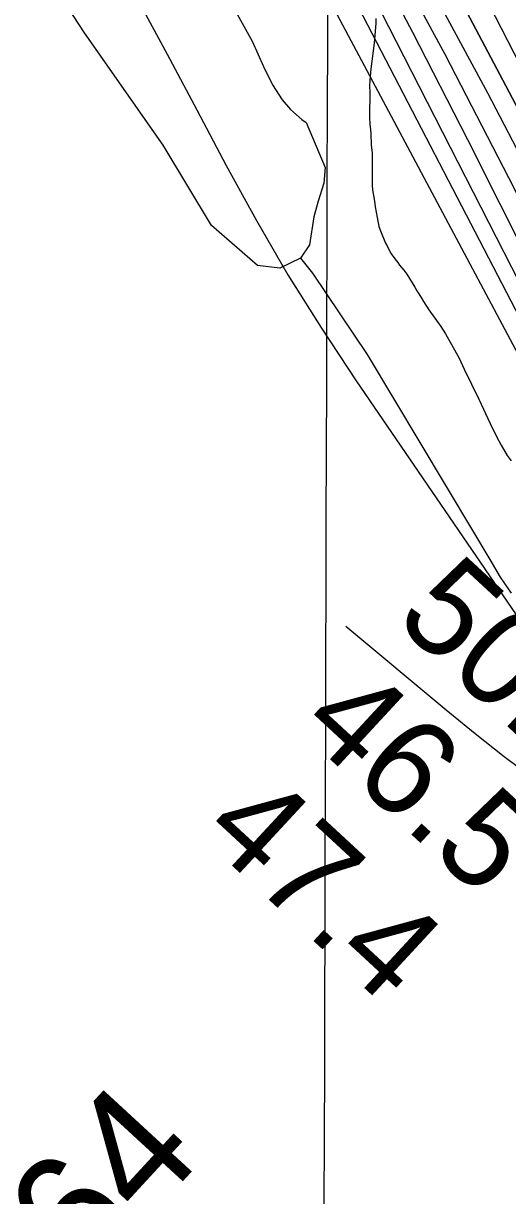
# Model space of a CAD drawing. Extents: x 3161665 to 3199565, y 885729 to 911164.
# Drawn here: x 3176165 to 3176500, y 906896 to 907706 of the extents above; entities that cross this region are included whole.
import ezdxf

# ---------------------------------------------------------------- set-up
doc = ezdxf.new("R2010")
doc.units = 0
for name, color, linetype in [('V-GRID-MAJR', 7, 'Continuous'), ('V-LEVE-TOET', 7, 'Continuous'), ('V-RIVR-RANG', 7, 'Continuous'), ('V-RIVR-RANG-IDEN', 7, 'Continuous'), ('V-ROAD-CNTR', 7, 'Continuous'), ('V-SITE-VEGE', 7, 'Continuous'), ('V-TOPO-DPTH', 7, 'Continuous'), ('V-TOPO-MAJR', 7, 'Continuous'), ('V-TOPO-MINR', 7, 'Continuous'), ('V-TOPO-WATR', 7, 'Continuous')]:
    doc.layers.add(name, color=color, linetype=linetype)

msp = doc.modelspace()

# ---------------------------------------------------------------- linework, layer by layer
at = {"layer": 'V-GRID-MAJR'}
msp.add_spline([(3176327.96, 891166.6), (3176345.58, 897226.3), (3176363.22, 903289.08), (3176380.86, 909351.9), (3176380.87, 909354.94)], degree=3, dxfattribs=at)
at = {"layer": 'V-LEVE-TOET'}
for points in [[(3176356.93, 907543.87), (3176342.53, 907536.97), (3176327.17, 907538.65), (3176295.19, 907566.37), (3176261.97, 907621.83), (3176207.52, 907699.57), (3176076.33, 907900.27), (3175980.43, 908061.06), (3175902.81, 908200.87)], [(3176295.99, 907743.41), (3176323.35, 907693.91), (3176331.23, 907676.31), (3176337.55, 907663.7), (3176344.28, 907653.28), (3176349.83, 907646.47), (3176357.77, 907639.64), (3176360.75, 907637.63), (3176373.95, 907606.42), (3176373.09, 907595.65), (3176369.03, 907583.3), (3176366.18, 907572.34), (3176363.08, 907553), (3176356.93, 907543.87)]]:
    msp.add_lwpolyline(points, dxfattribs=at)
at = {"layer": 'V-ROAD-CNTR'}
msp.add_lwpolyline([(3176356.93, 907543.87), (3176365.16, 907533.33), (3176402.96, 907477.24), (3176475.73, 907355.5), (3176487.79, 907335.48), (3176494.9, 907323.26), (3176502.63, 907312.24)], dxfattribs=at)
at = {"layer": 'V-SITE-VEGE'}
for p, q in [((3176408.97, 907709.4), (3176408.95, 907706.06)), ((3176408.95, 907706.06), (3176407.9, 907692.54)), ((3176407.9, 907692.54), (3176405.45, 907674.71)), ((3176405.45, 907674.71), (3176404.81, 907666.87)), ((3176404.81, 907666.87), (3176404.59, 907662.17)), ((3176404.59, 907662.17), (3176404.77, 907659.03)), ((3176404.77, 907659.03), (3176404.67, 907641.38)), ((3176404.67, 907641.38), (3176404.84, 907636.28)), ((3176404.84, 907636.28), (3176405.21, 907632.75)), ((3176405.21, 907632.75), (3176405.39, 907629.81)), ((3176405.39, 907629.81), (3176405.74, 907622.16)), ((3176405.74, 907622.16), (3176406.3, 907616.28)), ((3176406.3, 907616.28), (3176406.37, 907593.93)), ((3176406.37, 907593.93), (3176406.74, 907590.98)), ((3176406.74, 907590.98), (3176407.31, 907587.06)), ((3176407.31, 907587.06), (3176408.07, 907583.13)), ((3176408.07, 907583.13), (3176408.45, 907579.4)), ((3176408.45, 907579.4), (3176409.77, 907571.95)), ((3176409.77, 907571.95), (3176411.11, 907565.66)), ((3176411.11, 907565.66), (3176412.08, 907562.72)), ((3176412.08, 907562.72), (3176415.56, 907554.07)), ((3176415.56, 907554.07), (3176416.73, 907552.3)), ((3176416.73, 907552.3), (3176419.05, 907547.58)), ((3176419.05, 907547.58), (3176422.17, 907543.25)), ((3176422.17, 907543.25), (3176424.11, 907540.89)), ((3176424.11, 907540.89), (3176425.28, 907538.92)), ((3176425.28, 907538.92), (3176428.2, 907535.57)), ((3176428.2, 907535.57), (3176430.34, 907532.81)), ((3176430.34, 907532.81), (3176435.98, 907523.77)), ((3176435.98, 907523.77), (3176437.33, 907521.21)), ((3176437.33, 907521.21), (3176440.25, 907516.68)), ((3176440.25, 907516.68), (3176441.81, 907513.73)), ((3176441.81, 907513.73), (3176445.69, 907508.02)), ((3176445.69, 907508.02), (3176453.86, 907496.6)), ((3176453.86, 907496.6), (3176457.17, 907491.49)), ((3176457.17, 907491.49), (3176466.49, 907474.58)), ((3176466.49, 907474.58), (3176469.97, 907467.1)), ((3176469.97, 907467.1), (3176480.25, 907446.26)), ((3176480.25, 907446.26), (3176488, 907429.56)), ((3176488, 907429.56), (3176492.65, 907420.12)), ((3176492.65, 907420.12), (3176495.56, 907414.61)), ((3176495.56, 907414.61), (3176499.84, 907407.33)), ((3176499.84, 907407.33), (3176502.56, 907403.79))]:
    msp.add_line(p, q, dxfattribs=at)
at = {"layer": 'V-TOPO-DPTH'}
for points in [[(3177084.81, 905773.07), (3177077.89, 905828.33), (3177070.24, 905883.49), (3177062.11, 905938.58), (3176969.47, 906538.61), (3176963.93, 906570.48), (3176957.59, 906602.17), (3176950.06, 906633.61), (3176941.73, 906664.86), (3176932.22, 906695.78), (3176921.93, 906726.42), (3176910.48, 906756.64), (3176898.24, 906786.59), (3176678.48, 907296.32), (3176663.75, 907329.95), (3176648.78, 907363.47), (3176633.42, 907396.82), (3176617.82, 907430.05), (3176614.16, 907437.74), (3176596.3, 907474.62), (3176578.13, 907511.35), (3176559.5, 907547.84), (3176540.56, 907584.17), (3176292.94, 908051.82)], [(3177084.81, 905773.07), (3177077.89, 905828.33), (3177070.24, 905883.49), (3177062.11, 905938.58), (3176969.47, 906538.61), (3176963.93, 906570.48), (3176957.59, 906602.17), (3176950.06, 906633.61), (3176941.73, 906664.86), (3176932.22, 906695.78), (3176921.93, 906726.42), (3176910.48, 906756.64), (3176898.24, 906786.59), (3176678.48, 907296.32), (3176663.75, 907329.95), (3176648.78, 907363.47), (3176633.42, 907396.82), (3176617.82, 907430.05), (3176614.16, 907437.74), (3176596.3, 907474.62), (3176578.13, 907511.35), (3176559.5, 907547.84), (3176540.56, 907584.17), (3176292.94, 908051.82)], [(3176411.06, 907769.29), (3176456.57, 907684.75), (3176500.69, 907599.48), (3176543.9, 907513.73), (3176609.8, 907380.19), (3176619.24, 907360.78), (3176628.51, 907341.29), (3176637.55, 907321.69), (3176646.43, 907302.02), (3176738.57, 907094.43), (3176774.99, 907009.18), (3176809.79, 906923.29), (3176842.17, 906836.47)]]:
    msp.add_lwpolyline(points, dxfattribs=at)
at = {"layer": 'V-TOPO-MAJR'}
msp.add_lwpolyline([(3176297.73, 907908.04), (3176601.51, 907323.5), (3176603.45, 907319.72), (3176605.35, 907315.92), (3176607.19, 907312.1), (3176609.01, 907308.26), (3176628.6, 907266.03), (3176640, 907240.98), (3176651.14, 907215.82), (3176661.89, 907190.49), (3176672.39, 907165.05), (3176914.74, 906565.09), (3176916.09, 906561.42), (3176917.29, 906557.71), (3176918.26, 906553.92), (3176919.07, 906550.1), (3176929.64, 906491.45), (3176935.36, 906458.23), (3176940.73, 906424.95), (3176945.59, 906391.6), (3176950.11, 906358.19)], dxfattribs=at)
at = {"layer": 'V-TOPO-MINR'}
for points in [[(3176259.29, 908157.46), (3176280.35, 908127.75), (3176283.69, 908123.05), (3176287.04, 908118.35), (3176290.4, 908113.66), (3176293.76, 908108.98), (3176294.02, 908108.61), (3176327.4, 908030.54), (3176625.2, 907450.77)], [(3176210.23, 908034.87), (3176584.21, 907333.25), (3176585.54, 907330.75), (3176586.87, 907328.24), (3176588.19, 907325.72), (3176589.5, 907323.21), (3176591.15, 907320.06), (3176591.64, 907319.12), (3176592.15, 907318.18), (3176592.66, 907317.25), (3176593.18, 907316.32), (3176593.69, 907315.39), (3176594.2, 907314.46), (3176594.7, 907313.52), (3176595.18, 907312.57), (3176595.97, 907311.02), (3176596.83, 907309.29), (3176597.67, 907307.56), (3176598.48, 907305.8), (3176599.27, 907304.04), (3176648.12, 907192.33), (3176912.57, 906553.48), (3176912.72, 906553.09)], [(3176395.47, 907773.64), (3176434.4, 907700.03), (3176472.44, 907625.94), (3176606.57, 907358.88), (3176613.25, 907345.36), (3176619.82, 907331.78), (3176626.22, 907318.12), (3176632.51, 907304.4), (3176689.77, 907177.28), (3176723.78, 907099.63), (3176756.69, 907021.53), (3176787.97, 906942.76), (3176818.16, 906863.54), (3176919.68, 906588.54), (3176923.19, 906578.22), (3176926.33, 906567.79), (3176928.91, 906557.22), (3176931.14, 906546.55), (3176961.14, 906380.66), (3176977.31, 906286.84), (3176992.45, 906192.87), (3177006.05, 906098.67), (3177018.61, 906004.31), (3177070.09, 905591.84)], [(3176385.94, 907766.39), (3176603.81, 907339.98), (3176607.99, 907331.67), (3176612.1, 907323.32), (3176616.1, 907314.92), (3176620.02, 907306.48), (3176658.84, 907221.57), (3176681.68, 907170.46), (3176703.93, 907119.1), (3176725.3, 907067.37), (3176746.08, 907015.39), (3176917.07, 906576.76), (3176919.56, 906569.79), (3176921.77, 906562.74), (3176923.57, 906555.57), (3176925.1, 906548.32), (3176945.25, 906436.65), (3176956.14, 906373.43), (3176966.37, 906310.11), (3176975.59, 906246.64), (3176984.14, 906183.06), (3177061.61, 905570.79)], [(3176411.06, 907769.29), (3176456.57, 907684.75), (3176500.69, 907599.48), (3176543.9, 907513.73), (3176609.8, 907380.19), (3176619.24, 907360.78), (3176628.51, 907341.29), (3176637.55, 907321.69), (3176646.43, 907302.02), (3176738.57, 907094.43), (3176774.99, 907009.18), (3176809.79, 906923.29), (3176842.17, 906836.47)], [(3176244.01, 907723.28), (3176264.61, 907684.91), (3176285.07, 907646.46), (3176305.43, 907607.96), (3176326.37, 907569.81), (3176348.17, 907532.19), (3176371.27, 907495.34), (3176395.23, 907459.02), (3176533.48, 907257.19), (3176537.12, 907251.53), (3176540.52, 907245.73), (3176543.58, 907239.75), (3176546.4, 907233.63), (3176567.06, 907185.14), (3176566.18, 907173.97), (3176562.39, 907166.42), (3176554.21, 907164.29), (3176543.11, 907165.79), (3176539.19, 907168.55), (3176518.34, 907183.64), (3176497.74, 907199.06), (3176477.53, 907214.98), (3176457.57, 907231.24), (3176388.22, 907289.16)], [(3176453.7, 907718.32), (3176486.06, 907658.07), (3176517.82, 907597.51), (3176548.7, 907536.5), (3176578.99, 907475.18), (3176613.55, 907403.92), (3176625.96, 907377.93), (3176638.16, 907351.86), (3176650.06, 907325.64), (3176661.76, 907299.33), (3176817.98, 906942.19), (3176842.3, 906883.89)]]:
    msp.add_lwpolyline(points, dxfattribs=at)
at = {"layer": 'V-TOPO-WATR'}
msp.add_lwpolyline([(3176292.94, 908051.82), (3176540.56, 907584.17), (3176559.5, 907547.84), (3176578.13, 907511.35), (3176596.3, 907474.62), (3176614.16, 907437.74), (3176617.82, 907430.05), (3176633.42, 907396.82), (3176648.78, 907363.47), (3176663.75, 907329.95), (3176678.48, 907296.32), (3176898.24, 906786.59), (3176910.48, 906756.64), (3176921.93, 906726.42), (3176932.22, 906695.78), (3176941.73, 906664.86), (3176950.06, 906633.61), (3176957.59, 906602.17), (3176963.93, 906570.48), (3176969.47, 906538.61), (3177062.11, 905938.58), (3177070.24, 905883.49), (3177077.89, 905828.33), (3177084.81, 905773.07)], dxfattribs=at)

# ---------------------------------------------------------------- texts
at = {"layer": 'V-RIVR-RANG'}
for s, p in [('50.6', (3176420.72, 907293.37)), ('46.5', (3176354.36, 907218.53)), ('47.4', (3176286.65, 907144.94))]:
    msp.add_text(s, height=67, rotation=317.23833, dxfattribs=at).set_placement(p)
at = {"layer": 'V-RIVR-RANG-IDEN'}
msp.add_text('R-64', height=83, rotation=47.38144, dxfattribs=at).set_placement((3176128.29, 906745.63))

doc.saveas('drawing.dxf')
